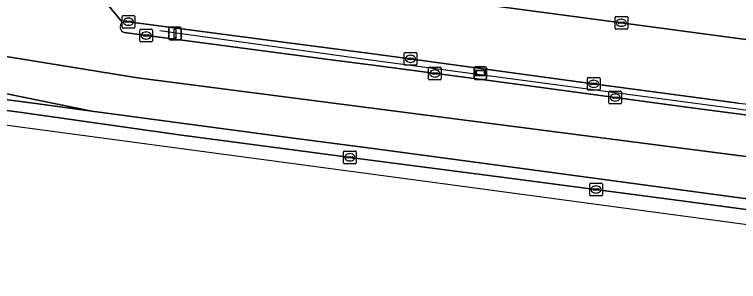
# Model space of a CAD drawing. Extents: x 161838 to 162344, y 381620 to 382160.
# Drawn here: x 161971.9 to 162029.1, y 381621.5 to 381642.5 of the extents above; entities that cross this region are included whole.
import ezdxf

# ---------------------------------------------------------------- set-up
doc = ezdxf.new("R2010")
doc.units = 0
for name, color, linetype in [('IMGEO_Berm_open', 7, 'Continuous'), ('IMGEO_Hek', 7, 'Continuous'), ('IMGEO_Kolk', 7, 'Continuous'), ('IMGEO_Lichtmast', 7, 'Continuous'), ('IMGEO_Rijbaan_lokaal_open', 7, 'Continuous'), ('IMGEO_Rijbaan_regionaal_gesloten', 7, 'Continuous'), ('IMGEO_Voetpad_open', 7, 'Continuous'), ('IMGEO_Wegwijzer', 7, 'Continuous')]:
    doc.layers.add(name, color=color, linetype=linetype)

msp = doc.modelspace()

# ---------------------------------------------------------------- linework, layer by layer
at = {"layer": 'IMGEO_Berm_open'}
for points in [[(161868.493, 381646.613), (161874.755, 381646.468), (161882.828, 381646.083), (161889.772, 381645.513), (161892.769, 381645.193), (161894.771, 381644.916), (161904.024, 381643.865), (161914.664, 381642.454), (161927.192, 381640.741), (161940.829, 381638.977), (161957.942, 381636.69), (161972.289, 381634.826), (161984.887, 381633.043), (161996.066, 381631.552), (162000, 381631.043), (162010.561, 381629.677), (162025.397, 381627.722), (162041.142, 381625.595)], [(162029.084, 381635.545), (162016.636, 381637.198), (162004.288, 381638.89), (162000, 381639.447), (161992.1, 381640.473), (161980.89, 381641.964)], [(161980.553, 381641.108), (161996.514, 381639.009), (162000, 381638.55), (162009.981, 381637.235), (162025.177, 381635.189), (162041.49, 381633.063), (162051.781, 381631.912)], [(162065.33, 381624.15), (162049.345, 381625.567), (162033.88, 381627.423), (162010.613, 381630.566), (162000, 381631.971), (161993.939, 381632.773), (161977.994, 381634.916), (161973.169, 381635.565), (161948.502, 381638.759)]]:
    msp.add_lwpolyline(points, dxfattribs=at)
for centre, radius, start, end in [((161980.701, 381641.534), 0.47, 66.2951, 128.0139), ((161980.694, 381641.543), 0.458, 127.9847, 252.1052), ((162120.141, 382297.19), 667.881, 262.164091, 263.633186)]:
    msp.add_arc(centre, radius, start, end, dxfattribs=at)
at = {"layer": 'IMGEO_Hek'}
msp.add_lwpolyline([(162137.794, 381628.704), (162131.639, 381628.756), (162127.198, 381628.815), (162118.656, 381628.981), (162111.06, 381629.186), (162102.721, 381629.322), (162093.959, 381629.569), (162088.027, 381629.796), (162079.036, 381630.235), (162074.46, 381630.502), (162066.472, 381631.038), (162058.311, 381631.695), (162053.276, 381632.163), (162034.557, 381634.329), (162000, 381638.941), (161983.372, 381641.239)], dxfattribs=at)
at = {"layer": 'IMGEO_Kolk'}
for p, q in [((161980.385, 381641.538), (161980.385, 381642.39)), ((161980.46, 381642.464), (161981.312, 381642.464)), ((161980.644, 381641.958), (161980.644, 381641.97)), ((161981.082, 381641.921), (161980.684, 381641.921)), ((161980.687, 381642.007), (161981.085, 381642.007)), ((161980.873, 381642.244), (161980.898, 381642.244)), ((161981.128, 381641.97), (161981.128, 381641.958)), ((161981.386, 381642.39), (161981.386, 381641.538)), ((162019.326, 381641.456), (162019.326, 381642.308)), ((162019.401, 381642.382), (162020.253, 381642.382)), ((162019.628, 381641.925), (162020.026, 381641.925)), ((162019.814, 381642.162), (162019.839, 381642.162)), ((162020.327, 381642.308), (162020.327, 381641.456)), ((161981.312, 381641.464), (161980.46, 381641.464)), ((161980.896, 381641.684), (161980.871, 381641.684)), ((161981.858, 381641.378), (161982.71, 381641.378)), ((162020.253, 381641.382), (162019.401, 381641.382)), ((162019.585, 381641.876), (162019.585, 381641.888)), ((162020.023, 381641.839), (162019.625, 381641.839)), ((162019.837, 381641.602), (162019.812, 381641.602)), ((162020.069, 381641.888), (162020.069, 381641.876)), ((161981.783, 381640.452), (161981.783, 381641.304)), ((161982.042, 381640.872), (161982.042, 381640.884)), ((161982.48, 381640.835), (161982.082, 381640.835)), ((161982.085, 381640.921), (161982.483, 381640.921)), ((161982.271, 381641.158), (161982.296, 381641.158)), ((161982.526, 381640.884), (161982.526, 381640.872)), ((161982.784, 381641.304), (161982.784, 381640.452)), ((161982.71, 381640.378), (161981.858, 381640.378)), ((161982.294, 381640.598), (161982.269, 381640.598)), ((162002.675, 381638.607), (162002.675, 381639.459)), ((162002.75, 381639.533), (162003.602, 381639.533)), ((162002.977, 381639.076), (162003.375, 381639.076)), ((162003.163, 381639.313), (162003.188, 381639.313)), ((162003.676, 381639.459), (162003.676, 381638.607)), ((162003.602, 381638.533), (162002.75, 381638.533)), ((162002.934, 381639.027), (162002.934, 381639.039)), ((162003.372, 381638.99), (162002.974, 381638.99)), ((162003.186, 381638.753), (162003.161, 381638.753)), ((162003.418, 381639.039), (162003.418, 381639.027)), ((162004.597, 381637.454), (162004.597, 381638.306)), ((162004.672, 381638.38), (162005.524, 381638.38)), ((162004.899, 381637.923), (162005.297, 381637.923)), ((162005.085, 381638.16), (162005.11, 381638.16)), ((162005.598, 381638.306), (162005.598, 381637.454)), ((162005.524, 381637.38), (162004.672, 381637.38)), ((162004.856, 381637.874), (162004.856, 381637.886)), ((162005.294, 381637.837), (162004.896, 381637.837)), ((162005.108, 381637.6), (162005.083, 381637.6)), ((162005.34, 381637.886), (162005.34, 381637.874)), ((162017.141, 381636.637), (162017.141, 381637.489)), ((162017.216, 381637.563), (162018.068, 381637.563)), ((162017.629, 381637.343), (162017.654, 381637.343)), ((162018.142, 381637.489), (162018.142, 381636.637)), ((162017.4, 381637.057), (162017.4, 381637.069)), ((162017.838, 381637.02), (162017.44, 381637.02)), ((162017.443, 381637.106), (162017.841, 381637.106)), ((162017.652, 381636.783), (162017.627, 381636.783)), ((162017.884, 381637.069), (162017.884, 381637.057)), ((162018.068, 381636.563), (162017.216, 381636.563)), ((162018.838, 381635.551), (162018.838, 381636.403)), ((162018.913, 381636.477), (162019.765, 381636.477)), ((162019.326, 381636.257), (162019.351, 381636.257)), ((162019.839, 381636.403), (162019.839, 381635.551)), ((162019.097, 381635.971), (162019.097, 381635.983)), ((162019.535, 381635.934), (162019.137, 381635.934)), ((162019.14, 381636.02), (162019.538, 381636.02)), ((162019.349, 381635.697), (162019.324, 381635.697)), ((162019.581, 381635.983), (162019.581, 381635.971)), ((162019.765, 381635.477), (162018.913, 381635.477)), ((161997.878, 381630.829), (161997.878, 381631.681)), ((161997.953, 381631.755), (161998.805, 381631.755)), ((161998.879, 381631.681), (161998.879, 381630.829)), ((161998.137, 381631.249), (161998.137, 381631.261)), ((161998.575, 381631.212), (161998.177, 381631.212)), ((161998.18, 381631.298), (161998.578, 381631.298)), ((161998.366, 381631.535), (161998.391, 381631.535)), ((161998.621, 381631.261), (161998.621, 381631.249)), ((161998.805, 381630.755), (161997.953, 381630.755)), ((161998.389, 381630.975), (161998.364, 381630.975)), ((162017.327, 381628.295), (162017.327, 381629.147)), ((162017.402, 381629.221), (162018.254, 381629.221)), ((162017.629, 381628.764), (162018.027, 381628.764)), ((162017.815, 381629.001), (162017.84, 381629.001)), ((162018.328, 381629.147), (162018.328, 381628.295)), ((162018.254, 381628.221), (162017.402, 381628.221)), ((162017.586, 381628.715), (162017.586, 381628.727)), ((162018.024, 381628.678), (162017.626, 381628.678)), ((162017.838, 381628.441), (162017.813, 381628.441)), ((162018.07, 381628.727), (162018.07, 381628.715))]:
    msp.add_line(p, q, dxfattribs=at)
for points in [[(161980.385, 381641.538), (161980.385, 381642.39)], [(161980.46, 381642.464), (161981.312, 381642.464)], [(161981.386, 381642.39), (161981.386, 381641.538)], [(162019.326, 381641.456), (162019.326, 381642.308)], [(162019.401, 381642.382), (162020.253, 381642.382)], [(162020.327, 381642.308), (162020.327, 381641.456)], [(161981.312, 381641.464), (161980.46, 381641.464)], [(161981.858, 381641.378), (161982.71, 381641.378)], [(162020.253, 381641.382), (162019.401, 381641.382)], [(161981.783, 381640.452), (161981.783, 381641.304)], [(161982.784, 381641.304), (161982.784, 381640.452)], [(161982.71, 381640.378), (161981.858, 381640.378)], [(162002.675, 381638.607), (162002.675, 381639.459)], [(162002.75, 381639.533), (162003.602, 381639.533)], [(162003.676, 381639.459), (162003.676, 381638.607)], [(162003.602, 381638.533), (162002.75, 381638.533)], [(162004.597, 381637.454), (162004.597, 381638.306)], [(162004.672, 381638.38), (162005.524, 381638.38)], [(162005.598, 381638.306), (162005.598, 381637.454)], [(162005.524, 381637.38), (162004.672, 381637.38)], [(162017.141, 381636.637), (162017.141, 381637.489)], [(162017.216, 381637.563), (162018.068, 381637.563)], [(162018.142, 381637.489), (162018.142, 381636.637)], [(162018.068, 381636.563), (162017.216, 381636.563)], [(162018.838, 381635.551), (162018.838, 381636.403)], [(162018.913, 381636.477), (162019.765, 381636.477)], [(162019.839, 381636.403), (162019.839, 381635.551)], [(162019.765, 381635.477), (162018.913, 381635.477)], [(161997.878, 381630.829), (161997.878, 381631.681)], [(161997.953, 381631.755), (161998.805, 381631.755)], [(161998.879, 381631.681), (161998.879, 381630.829)], [(161998.805, 381630.755), (161997.953, 381630.755)], [(162017.327, 381628.295), (162017.327, 381629.147)], [(162017.402, 381629.221), (162018.254, 381629.221)], [(162018.328, 381629.147), (162018.328, 381628.295)], [(162018.254, 381628.221), (162017.402, 381628.221)]]:
    msp.add_lwpolyline(points, dxfattribs=at)
for centre, radius, start, end in [((161980.462, 381642.388), 0.0765, 91.552, 178.448), ((161980.462, 381642.388), 0.0765, 91.552, 178.448), ((161980.684, 381641.967), 0.0403, 85.8775, 175.7526), ((161980.681, 381641.957), 0.0366, 178.938, 274.7102), ((161981.085, 381641.964), 0.043, 264.8664, 352.4533), ((161981.089, 381641.969), 0.0386, 1.7309, 96.639), ((161981.31, 381642.388), 0.0765, 1.552, 88.448), ((161981.31, 381642.388), 0.0765, 1.552, 88.448), ((162019.403, 381642.306), 0.0765, 91.552, 178.448), ((162019.403, 381642.306), 0.0765, 91.552, 178.448), ((162019.625, 381641.885), 0.0403, 85.8775, 175.7526), ((162020.03, 381641.887), 0.0386, 1.7309, 96.639), ((162020.251, 381642.306), 0.0765, 1.552, 88.448), ((162020.251, 381642.306), 0.0765, 1.552, 88.448), ((161980.462, 381641.54), 0.0765, 181.552, 268.448), ((161980.462, 381641.54), 0.0765, 181.552, 268.448), ((161981.31, 381641.54), 0.0765, 271.552, 358.448), ((161981.31, 381641.54), 0.0765, 271.552, 358.448), ((161981.86, 381641.302), 0.0765, 91.552, 178.448), ((161981.86, 381641.302), 0.0765, 91.552, 178.448), ((161982.708, 381641.302), 0.0765, 1.552, 88.448), ((161982.708, 381641.302), 0.0765, 1.552, 88.448), ((162019.403, 381641.458), 0.0765, 181.552, 268.448), ((162019.403, 381641.458), 0.0765, 181.552, 268.448), ((162019.622, 381641.875), 0.0366, 178.938, 274.7102), ((162020.026, 381641.882), 0.043, 264.8664, 352.4533), ((162020.251, 381641.458), 0.0765, 271.552, 358.448), ((162020.251, 381641.458), 0.0765, 271.552, 358.448), ((161982.082, 381640.881), 0.0403, 85.8775, 175.7526), ((161982.079, 381640.871), 0.0366, 178.938, 274.7102), ((161982.483, 381640.878), 0.043, 264.8664, 352.4533), ((161982.487, 381640.883), 0.0386, 1.7309, 96.639), ((161981.86, 381640.454), 0.0765, 181.552, 268.448), ((161981.86, 381640.454), 0.0765, 181.552, 268.448), ((161982.708, 381640.454), 0.0765, 271.552, 358.448), ((161982.708, 381640.454), 0.0765, 271.552, 358.448), ((162002.752, 381639.457), 0.0765, 91.552, 178.448), ((162002.752, 381639.457), 0.0765, 91.552, 178.448), ((162002.974, 381639.036), 0.0403, 85.8775, 175.7526), ((162003.379, 381639.038), 0.0386, 1.7309, 96.639), ((162003.6, 381639.457), 0.0765, 1.552, 88.448), ((162003.6, 381639.457), 0.0765, 1.552, 88.448), ((162002.752, 381638.609), 0.0765, 181.552, 268.448), ((162002.752, 381638.609), 0.0765, 181.552, 268.448), ((162002.971, 381639.026), 0.0366, 178.938, 274.7102), ((162003.375, 381639.033), 0.043, 264.8664, 352.4533), ((162003.6, 381638.609), 0.0765, 271.552, 358.448), ((162003.6, 381638.609), 0.0765, 271.552, 358.448), ((162004.674, 381638.304), 0.0765, 91.552, 178.448), ((162004.674, 381638.304), 0.0765, 91.552, 178.448), ((162004.896, 381637.883), 0.0403, 85.8775, 175.7526), ((162005.301, 381637.885), 0.0386, 1.7309, 96.639), ((162005.522, 381638.304), 0.0765, 1.552, 88.448), ((162005.522, 381638.304), 0.0765, 1.552, 88.448), ((162004.674, 381637.456), 0.0765, 181.552, 268.448), ((162004.674, 381637.456), 0.0765, 181.552, 268.448), ((162004.893, 381637.873), 0.0366, 178.938, 274.7102), ((162005.297, 381637.88), 0.043, 264.8664, 352.4533), ((162005.522, 381637.456), 0.0765, 271.552, 358.448), ((162005.522, 381637.456), 0.0765, 271.552, 358.448), ((162017.218, 381637.487), 0.0765, 91.552, 178.448), ((162017.218, 381637.487), 0.0765, 91.552, 178.448), ((162018.066, 381637.487), 0.0765, 1.552, 88.448), ((162018.066, 381637.487), 0.0765, 1.552, 88.448), ((162017.44, 381637.066), 0.0403, 85.8775, 175.7526), ((162017.437, 381637.056), 0.0366, 178.938, 274.7102), ((162017.841, 381637.063), 0.043, 264.8664, 352.4533), ((162017.845, 381637.068), 0.0386, 1.7309, 96.639), ((162017.218, 381636.639), 0.0765, 181.552, 268.448), ((162017.218, 381636.639), 0.0765, 181.552, 268.448), ((162018.066, 381636.639), 0.0765, 271.552, 358.448), ((162018.066, 381636.639), 0.0765, 271.552, 358.448), ((162018.915, 381636.401), 0.0765, 91.552, 178.448), ((162018.915, 381636.401), 0.0765, 91.552, 178.448), ((162019.763, 381636.401), 0.0765, 1.552, 88.448), ((162019.763, 381636.401), 0.0765, 1.552, 88.448), ((162019.137, 381635.98), 0.0403, 85.8775, 175.7526), ((162019.134, 381635.97), 0.0366, 178.938, 274.7102), ((162019.538, 381635.977), 0.043, 264.8664, 352.4533), ((162019.542, 381635.982), 0.0386, 1.7309, 96.639), ((162018.915, 381635.553), 0.0765, 181.552, 268.448), ((162018.915, 381635.553), 0.0765, 181.552, 268.448), ((162019.763, 381635.553), 0.0765, 271.552, 358.448), ((162019.763, 381635.553), 0.0765, 271.552, 358.448), ((161997.955, 381631.679), 0.0765, 91.552, 178.448), ((161997.955, 381631.679), 0.0765, 91.552, 178.448), ((161998.803, 381631.679), 0.0765, 1.552, 88.448), ((161998.803, 381631.679), 0.0765, 1.552, 88.448), ((161998.177, 381631.258), 0.0403, 85.8775, 175.7526), ((161998.174, 381631.248), 0.0366, 178.938, 274.7102), ((161998.578, 381631.255), 0.043, 264.8664, 352.4533), ((161998.582, 381631.26), 0.0386, 1.7309, 96.639), ((161997.955, 381630.831), 0.0765, 181.552, 268.448), ((161997.955, 381630.831), 0.0765, 181.552, 268.448), ((161998.803, 381630.831), 0.0765, 271.552, 358.448), ((161998.803, 381630.831), 0.0765, 271.552, 358.448), ((162017.404, 381629.145), 0.0765, 91.552, 178.448), ((162017.404, 381629.145), 0.0765, 91.552, 178.448), ((162017.626, 381628.724), 0.0403, 85.8775, 175.7526), ((162018.031, 381628.726), 0.0386, 1.7309, 96.639), ((162018.252, 381629.145), 0.0765, 1.552, 88.448), ((162018.252, 381629.145), 0.0765, 1.552, 88.448), ((162017.404, 381628.297), 0.0765, 181.552, 268.448), ((162017.404, 381628.297), 0.0765, 181.552, 268.448), ((162017.623, 381628.714), 0.0366, 178.938, 274.7102), ((162018.027, 381628.721), 0.043, 264.8664, 352.4533), ((162018.252, 381628.297), 0.0765, 271.552, 358.448), ((162018.252, 381628.297), 0.0765, 271.552, 358.448)]:
    msp.add_arc(centre, radius, start, end, dxfattribs=at)
for centre, major_axis, ratio, start_param, end_param in [((161980.872, 381641.964), (-0.387, 0.002), 0.722429, 4.712389, 7.853982), ((161980.897, 381641.964), (-0.39, 0.002), 0.717154, 1.570796, 4.712389), ((162019.813, 381641.882), (-0.387, 0.002), 0.722429, 4.712389, 7.853982), ((162019.838, 381641.882), (-0.39, 0.002), 0.717154, 1.570796, 4.712389), ((161982.27, 381640.878), (-0.387, 0.002), 0.722429, 4.712389, 7.853982), ((161982.295, 381640.878), (-0.39, 0.002), 0.717154, 1.570796, 4.712389), ((162003.162, 381639.033), (-0.387, 0.002), 0.722429, 4.712389, 7.853982), ((162003.187, 381639.033), (-0.39, 0.002), 0.717154, 1.570796, 4.712389), ((162005.084, 381637.88), (-0.387, 0.002), 0.722429, 4.712389, 7.853982), ((162005.109, 381637.88), (-0.39, 0.002), 0.717154, 1.570796, 4.712389), ((162017.628, 381637.063), (-0.387, 0.002), 0.722429, 4.712389, 7.853982), ((162017.653, 381637.063), (-0.39, 0.002), 0.717154, 1.570796, 4.712389), ((162019.325, 381635.977), (-0.387, 0.002), 0.722429, 4.712389, 7.853982), ((162019.35, 381635.977), (-0.39, 0.002), 0.717154, 1.570796, 4.712389), ((161998.365, 381631.255), (-0.387, 0.002), 0.722429, 4.712389, 7.853982), ((161998.39, 381631.255), (-0.39, 0.002), 0.717154, 1.570796, 4.712389), ((162017.814, 381628.721), (-0.387, 0.002), 0.722429, 4.712389, 7.853982), ((162017.839, 381628.721), (-0.39, 0.002), 0.717154, 1.570796, 4.712389)]:
    msp.add_ellipse(centre, major_axis=major_axis, ratio=ratio, start_param=start_param, end_param=end_param, dxfattribs=at)
at = {"layer": 'IMGEO_Lichtmast'}
for p, q in [((161984.072, 381640.639), (161984.072, 381641.439)), ((161984.072, 381641.439), (161984.072, 381640.639)), ((161984.172, 381641.539), (161984.962, 381641.539)), ((161984.962, 381641.539), (161984.172, 381641.539)), ((161985.062, 381641.439), (161985.062, 381640.639)), ((161985.062, 381640.639), (161985.062, 381641.439)), ((161984.962, 381640.539), (161984.172, 381640.539)), ((161984.172, 381640.539), (161984.962, 381640.539))]:
    msp.add_line(p, q, dxfattribs=at)
msp.add_lwpolyline([(161984.492, 381641.414), (161984.642, 381641.414), (161984.642, 381640.664), (161984.492, 381640.664), (161984.492, 381641.414)], dxfattribs=at)
for centre, start, end in [((161984.172, 381641.439), 90, 180), ((161984.172, 381641.439), 90, 180), ((161984.962, 381641.439), 0, 90), ((161984.962, 381641.439), 360, 90), ((161984.172, 381640.639), 180, 270), ((161984.172, 381640.639), 180, 270), ((161984.962, 381640.639), 270, 0), ((161984.962, 381640.639), 270, 0)]:
    msp.add_arc(centre, 0.1, start, end, dxfattribs=at)
at = {"layer": 'IMGEO_Rijbaan_lokaal_open'}
for points in [[(162057.572, 381637.304), (162044.769, 381638.755), (162041.638, 381639.11), (162035.682, 381639.818), (162030.858, 381640.392), (162016.672, 381642.306), (162003.764, 381644.039), (162000, 381644.547), (161989.428, 381645.974), (161976.924, 381647.666), (161976.702, 381646.425), (161980.412, 381641.904)], [(161980.89, 381641.964), (161992.1, 381640.473), (162000, 381639.447), (162004.288, 381638.89), (162016.636, 381637.198), (162029.084, 381635.545)]]:
    msp.add_lwpolyline(points, dxfattribs=at)
for centre, radius, start, end in [((161980.701, 381641.534), 0.47, 66.2951, 128.0139), ((162120.141, 382297.19), 667.881, 262.164091, 263.633186)]:
    msp.add_arc(centre, radius, start, end, dxfattribs=at)
at = {"layer": 'IMGEO_Rijbaan_regionaal_gesloten'}
for points in [[(161878.941, 381658.286), (161870.319, 381660.342), (161869.776, 381655.978), (161887.687, 381652.965), (161964.232, 381640.351), (161981.6, 381637.531), (162040.889, 381629.888), (162052.073, 381628.524), (162065.762, 381627.224), (162066.237, 381630.607)], [(161980.412, 381641.904), (161976.702, 381646.425), (161965.767, 381645.44), (161958.321, 381644.667), (161892.953, 381655.58)], [(162041.142, 381625.595), (162025.397, 381627.722), (162010.561, 381629.677), (162000, 381631.043), (161996.066, 381631.552), (161984.887, 381633.043), (161972.289, 381634.826), (161957.942, 381636.69), (161940.829, 381638.977), (161927.192, 381640.741), (161914.664, 381642.454), (161904.024, 381643.865), (161894.771, 381644.916), (161892.769, 381645.193), (161889.772, 381645.513), (161882.828, 381646.083), (161874.755, 381646.468), (161868.493, 381646.613), (161868.307, 381645.629), (161885.462, 381645.334), (162004.925, 381629.287), (162063.24, 381621.454)], [(162051.781, 381631.912), (162041.49, 381633.063), (162025.177, 381635.189), (162009.981, 381637.235), (162000, 381638.55), (161996.514, 381639.009), (161980.553, 381641.108)]]:
    msp.add_lwpolyline(points, dxfattribs=at)
for points in [[(161869.776, 381655.978), (161869.396, 381652.918), (161883.44, 381650.767), (161914.926, 381645.64), (161951.098, 381639.708), (161969.971, 381636.522), (161977.994, 381634.916), (161993.939, 381632.773), (162000, 381631.971), (162010.613, 381630.566), (162033.88, 381627.423), (162049.345, 381625.567), (162065.33, 381624.15), (162065.762, 381627.224), (162052.073, 381628.524), (162040.889, 381629.888), (161981.6, 381637.531), (161964.232, 381640.351), (161887.687, 381652.965)], [(161869.396, 381652.918), (161868.955, 381649.373), (161885.686, 381647.176), (161895.606, 381645.846), (161896.023, 381645.823), (161909.5, 381644.059), (161926.723, 381641.701), (161948.502, 381638.759), (161973.169, 381635.565), (161977.994, 381634.916), (161969.971, 381636.522), (161951.098, 381639.708), (161914.926, 381645.64), (161883.44, 381650.767)]]:
    msp.add_lwpolyline(points, close=True, dxfattribs=at)
msp.add_arc((161980.694, 381641.543), 0.458, 127.9847, 252.1052, dxfattribs=at)
at = {"layer": 'IMGEO_Voetpad_open'}
msp.add_lwpolyline([(161892.731, 381658.781), (161900.703, 381657.764), (161913.151, 381656.071), (161923.921, 381654.69), (161940.036, 381652.534), (161957.169, 381650.266), (161974.233, 381648.03), (161976.924, 381647.666), (161989.428, 381645.974), (162000, 381644.547), (162003.764, 381644.039), (162016.672, 381642.306), (162030.858, 381640.392), (162035.682, 381639.818), (162041.638, 381639.11), (162044.769, 381638.755), (162057.572, 381637.304)], dxfattribs=at)
at = {"layer": 'IMGEO_Wegwijzer'}
for p, q in [((162008.191, 381637.513), (162008.191, 381638.313)), ((162008.191, 381638.313), (162008.191, 381637.513)), ((162008.291, 381638.413), (162009.081, 381638.413)), ((162009.081, 381638.413), (162008.291, 381638.413)), ((162009.181, 381638.313), (162009.181, 381637.513)), ((162009.181, 381637.513), (162009.181, 381638.313)), ((162009.081, 381637.413), (162008.291, 381637.413)), ((162008.291, 381637.413), (162009.081, 381637.413))]:
    msp.add_line(p, q, dxfattribs=at)
for points in [[(162008.292, 381638.145), (162009.08, 381638.145), (162009.08, 381637.681), (162008.292, 381637.681), (162008.292, 381638.145)], [(162008.357, 381638.08), (162008.357, 381637.746), (162009.015, 381637.746), (162009.015, 381638.08), (162008.357, 381638.08)]]:
    msp.add_lwpolyline(points, dxfattribs=at)
for centre, start, end in [((162008.291, 381638.313), 90, 180), ((162008.291, 381638.313), 90, 180), ((162009.081, 381638.313), 0, 90), ((162009.081, 381638.313), 360, 90), ((162008.291, 381637.513), 180, 270), ((162008.291, 381637.513), 180, 270), ((162009.081, 381637.513), 270, 0), ((162009.081, 381637.513), 270, 0)]:
    msp.add_arc(centre, 0.1, start, end, dxfattribs=at)

doc.saveas('drawing.dxf')
